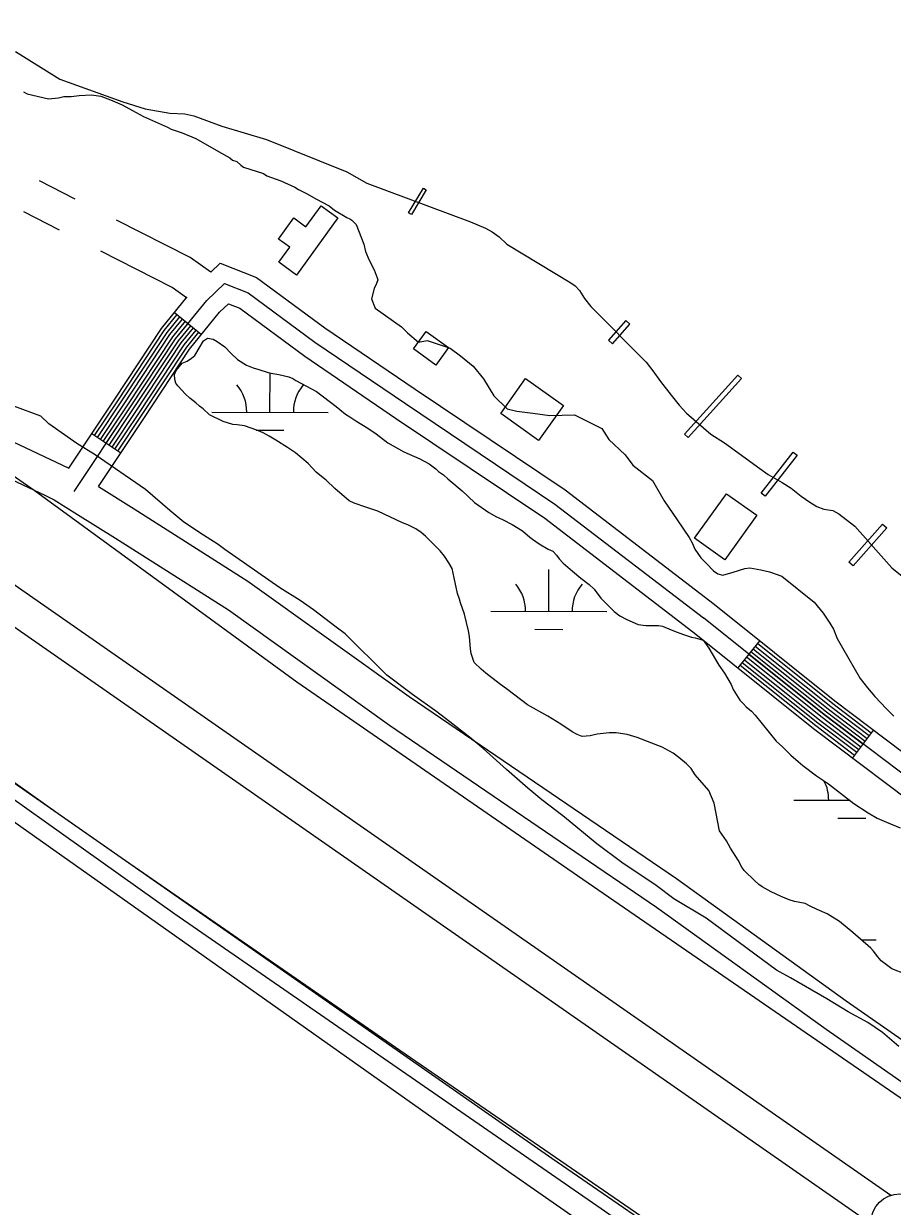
# Model space of a CAD drawing. Extents: x 3161514 to 3199414, y 831166 to 856601.
# Drawn here: x 3179035 to 3179783, y 852937 to 853955 of the extents above; entities that cross this region are included whole.
import ezdxf

# ---------------------------------------------------------------- set-up
doc = ezdxf.new("R2010")
doc.units = 0
for name, color, linetype in [('V-BLDG-OTLN', 7, 'Continuous'), ('V-CHAN-DOCK', 7, 'Continuous'), ('V-LEVE-TOET', 7, 'Continuous'), ('V-ROAD-CNTR', 7, 'Continuous'), ('V-SITE-VEGE', 7, 'Continuous'), ('V-SURV-LINE', 7, 'Continuous'), ('V-TOPO-SHOR', 7, 'Continuous'), ('V-WETL-SWMP', 7, 'Continuous')]:
    doc.layers.add(name, color=color, linetype=linetype)

msp = doc.modelspace()

# ---------------------------------------------------------------- linework, layer by layer
at = {"layer": 'V-BLDG-OTLN'}
for points in [[(3179270.1, 853738.7), (3179254.9, 853749.7), (3179264.2, 853762.6), (3179254.5, 853769.5), (3179267.8, 853787.8), (3179278.2, 853780.3), (3179291.2, 853798.4), (3179305.7, 853787.9)], [(3179400.9, 853676.2), (3179389.9, 853661.2), (3179370.8, 853675.2), (3179381.8, 853690.2)], [(3179467.3, 853649.5), (3179499.9, 853626.3), (3179478.5, 853596.3), (3179445.9, 853619.6)], [(3179638.8, 853493.6), (3179612.7, 853512.2), (3179640.1, 853550.5), (3179666.2, 853531.9)]]:
    msp.add_lwpolyline(points, close=True, dxfattribs=at)
at = {"layer": 'V-CHAN-DOCK'}
for points in [[(3179366.4, 853792.3), (3179379.3, 853813.6), (3179381.8, 853812.1), (3179368.9, 853790.8), (3179366.4, 853792.3)], [(3179542, 853679.5), (3179556.9, 853696.5), (3179553.5, 853699.5), (3179538.5, 853682.6), (3179542, 853679.5)], [(3179604, 853601.7), (3179649.9, 853652.6), (3179653.1, 853649.7), (3179607.2, 853598.8), (3179604, 853601.7)], [(3179670.2, 853550.9), (3179697.7, 853586.3), (3179701, 853583.7), (3179673.4, 853548.3), (3179670.2, 853550.9)], [(3179745.6, 853491.6), (3179774.6, 853524.3), (3179778.2, 853521), (3179749.3, 853488.3), (3179745.6, 853491.6)]]:
    msp.add_lwpolyline(points, dxfattribs=at)
at = {"layer": 'V-LEVE-TOET'}
for points in [[(3177617.3, 854787.3), (3177754.3, 854617.3), (3177867.5, 854470.1), (3178022, 854271.8), (3178143, 854111.5), (3178278.9, 853940.4), (3178442.5, 853738.7), (3178481.8, 853695.4), (3178495, 853683.9), (3178505.5, 853675.6), (3178518.6, 853665.6), (3178545.4, 853644.2), (3178689.7, 853535.5), (3178900.1, 853390), (3179119.1, 853237.4), (3179359, 853071.5), (3179589.3, 852913.2), (3179882, 852704.8), (3180072.9, 852571.9), (3180165.3, 852509.3), (3180172.2, 852505.5)], [(3179994.3, 852911.2), (3179991.5, 852912.6), (3179985.2, 852914.7), (3179978.5, 852916), (3179968.3, 852918.8), (3179961.2, 852920.3), (3179946.6, 852925.5), (3179789.8, 853030.4), (3179512, 853221.5), (3179270.2, 853388.4), (3179044.3, 853553.3), (3178798.6, 853724.5), (3178677.8, 853812.8), (3178652.6, 853835.3), (3178632.4, 853860.7), (3178618.1, 853874.1), (3178506.2, 854013.9), (3178400.5, 854144.7), (3178274.1, 854302.4), (3178199.9, 854396.8), (3178082.4, 854547.5), (3177991.4, 854666.6), (3177903.9, 854775.2), (3177895, 854786.5)]]:
    msp.add_lwpolyline(points, dxfattribs=at)
at = {"layer": 'V-ROAD-CNTR'}
for p, q in [((3179079.5, 853804.1), (3179048.8, 853819.7)), ((3179066.1, 853777.3), (3179035.2, 853793)), ((3179165.1, 853706.5), (3179188.3, 853687.5)), ((3179093.8, 853602.2), (3179118.7, 853585.6)), ((3179668.8, 853424), (3179650, 853400.6)), ((3179766.7, 853347.1), (3179748.7, 853323.1))]:
    msp.add_line(p, q, dxfattribs=at)
for points in [[(3177592.2, 854789.9), (3177971.4, 854316.2), (3178263.7, 853942.1), (3178396, 853775.7), (3178430.3, 853732.9), (3178457, 853704.8), (3178482.7, 853679.1), (3178527.4, 853641.6), (3178608, 853580.7), (3178927.2, 853358), (3179165.4, 853188.9), (3179528.5, 852937.7), (3180018.6, 852597.4), (3180287.5, 852417.1), (3180694.2, 852166.9), (3181125.4, 851896.4)], [(3178388, 854537), (3178384, 854517.5), (3178370.2, 854500.6), (3178350.5, 854485.7), (3178313.2, 854462.6), (3178293.8, 854449.5), (3178262.6, 854429), (3178251.7, 854412.9), (3178240.7, 854396.4), (3178235.1, 854370.2), (3178250.3, 854343), (3178356, 854196.8), (3178522.5, 853974.3), (3178600.5, 853875.6), (3178636.8, 853831.4), (3178703.1, 853787.4), (3178877, 853659), (3179000.1, 853574.3), (3179053.4, 853549.1)], [(3178417.4, 854530.9), (3178411.8, 854504.2), (3178391.1, 854478.9), (3178367.5, 854460.9), (3178329.5, 854437.4), (3178310.5, 854424.5), (3178284, 854407.2), (3178276.5, 854396.2), (3178268.8, 854384.6), (3178266.8, 854375), (3178275.6, 854359.2), (3178380.2, 854214.6), (3178546.2, 853992.6), (3178623.9, 853894.5), (3178657.1, 853853.9), (3178720.3, 853812), (3178894.4, 853683.4), (3179015.1, 853600.3), (3179074, 853572.6)], [(3179196.3, 853741.2), (3179178.4, 853753.8), (3179115.1, 853786)], [(3179175.4, 853719.2), (3179162.9, 853728), (3179101.7, 853759.2)], [(3179196.4, 853741.1), (3179204.4, 853748.9), (3179235.7, 853736.5), (3179294.5, 853693.3), (3179372.2, 853640.5), (3179501.3, 853553.8), (3179629.5, 853455.5)], [(3179078.5, 853552.3), (3179126.1, 853623.6), (3179165.9, 853683.8), (3179192.8, 853716.7), (3179207.9, 853731.4), (3179228.4, 853723.3), (3179285.8, 853681), (3179363.8, 853628.1), (3179492.5, 853541.6), (3179620.4, 853443.6)], [(3179074, 853572.6), (3179113.6, 853631.9), (3179153.8, 853692.7), (3179175.9, 853719.8)], [(3179096.2, 853600.5), (3179116.1, 853630.3), (3179156.2, 853691), (3179167.4, 853704.6)], [(3179099.5, 853556.8), (3179138.6, 853615.3), (3179178, 853674.9), (3179203.8, 853706.6), (3179211.4, 853713.9), (3179221.1, 853710.1), (3179277.2, 853668.8), (3179355.4, 853615.6), (3179483.8, 853529.4), (3179611.2, 853431.7)], [(3179098.7, 853598.9), (3179118.6, 853628.6), (3179158.6, 853689.2), (3179169.7, 853702.7)], [(3179101.2, 853597.2), (3179121.1, 853627), (3179161.1, 853687.4), (3179172, 853700.8)], [(3179103.7, 853595.5), (3179123.6, 853625.3), (3179163.5, 853685.6), (3179174.4, 853698.9)], [(3179106.2, 853593.9), (3179126.1, 853623.6), (3179165.9, 853683.8), (3179176.7, 853697)], [(3179108.7, 853592.2), (3179128.6, 853622), (3179168.3, 853682.1), (3179179, 853695.1)], [(3179111.2, 853590.5), (3179131.1, 853620.3), (3179170.7, 853680.3), (3179181.3, 853693.2)], [(3179113.7, 853588.9), (3179133.6, 853618.6), (3179173.2, 853678.5), (3179183.7, 853691.3)], [(3179116.2, 853587.2), (3179136.1, 853617), (3179175.6, 853676.7), (3179186, 853689.4)], [(3179099.5, 853556.8), (3179130.2, 853537.6), (3179228.2, 853475.3), (3179367.1, 853375.8), (3179597.3, 853219.2), (3179743.3, 853114), (3179875.6, 853022), (3179949.5, 852964.5), (3179973.5, 852939.4), (3179981.2, 852932.2)], [(3179053.4, 853549.1), (3179061.4, 853545.3), (3179081.6, 853532.6)], [(3179081.6, 853532.6), (3179114.2, 853512.2), (3179211.4, 853450.4), (3179350, 853351.2), (3179580.1, 853194.6), (3179726, 853089.5), (3179857.8, 852997.8), (3179929.3, 852942.2), (3179952.4, 852918.1), (3179975.9, 852896)], [(3179629.7, 853455.3), (3179733.5, 853372.2), (3179836.6, 853294.3), (3179921.7, 853230.9), (3180043.6, 853137), (3180131, 853073.8), (3180175.7, 853039.4), (3180203.4, 853017.4), (3180207.4, 852983.4), (3180183, 852948.9), (3180144.9, 852938.2), (3180092.8, 852927.8), (3180042.9, 852921.3), (3180012.7, 852916.3), (3180006.7, 852912.3), (3180004.2, 852906.2), (3180014.1, 852885.1), (3180051.3, 852828.5), (3180095.9, 852760.5), (3180118.6, 852716.8)], [(3180176, 852491.9), (3180186.6, 852512.7), (3180184.2, 852531.7), (3180175.7, 852560.2), (3180158.3, 852601.3), (3180137.2, 852648.2), (3180083, 852752.9), (3180038.8, 852820.3), (3180001, 852877.7), (3179986.6, 852908.4), (3180004.7, 852930.2), (3180040.8, 852936.1), (3180090.3, 852942.6), (3180141.4, 852952.8), (3180173.8, 852961.9), (3180191.9, 852987.3), (3180189.3, 853009.4), (3180166.4, 853027.6), (3180122, 853061.8), (3180034.6, 853124.9), (3179912.7, 853218.9), (3179827.6, 853282.3), (3179724.3, 853360.3), (3179620.4, 853443.6)], [(3179611, 853431.9), (3179715.1, 853348.5), (3179818.6, 853270.3), (3179903.6, 853207), (3180025.7, 853112.9), (3180113, 853049.8), (3180157.2, 853015.8), (3180175.1, 853001.5), (3180176.3, 852991.3), (3180164.7, 852974.9), (3180137.9, 852967.4), (3180087.9, 852957.4), (3180038.6, 852951), (3179996.7, 852944.1), (3179981.2, 852932.2)], [(3179665, 853419.3), (3179729.9, 853367.4), (3179763.1, 853342.3)], [(3179666.9, 853421.7), (3179731.7, 853369.8), (3179764.9, 853344.7)], [(3179657.5, 853410), (3179722.5, 853358), (3179755.9, 853332.7)], [(3179659.4, 853412.3), (3179724.3, 853360.3), (3179757.7, 853335.1)], [(3179661.3, 853414.7), (3179726.2, 853362.7), (3179759.5, 853337.5)], [(3179663.2, 853417), (3179728, 853365.1), (3179761.3, 853339.9)], [(3179651.9, 853402.9), (3179717, 853350.9), (3179750.5, 853325.5)], [(3179653.8, 853405.3), (3179718.8, 853353.2), (3179752.3, 853327.9)], [(3179655.7, 853407.6), (3179720.6, 853355.6), (3179754.1, 853330.3)]]:
    msp.add_lwpolyline(points, dxfattribs=at)
at = {"layer": 'V-SITE-VEGE'}
for p, q in [((3179035.1, 853896.5), (3179038.2, 853894.6)), ((3179038.2, 853894.6), (3179056.4, 853890.4)), ((3179056.4, 853890.4), (3179065.2, 853891.1)), ((3179065.2, 853891.1), (3179069.6, 853892.4)), ((3179069.6, 853892.4), (3179075.9, 853892.4)), ((3179075.9, 853892.4), (3179082.8, 853893.1)), ((3179082.8, 853893.1), (3179093.4, 853893.8)), ((3179093.4, 853893.8), (3179101.6, 853892.6)), ((3179101.6, 853892.6), (3179109.8, 853889.6)), ((3179109.8, 853889.6), (3179119.9, 853885.2)), ((3179119.9, 853885.2), (3179128.7, 853880.3)), ((3179128.7, 853880.3), (3179138.2, 853875.3)), ((3179138.2, 853875.3), (3179158.9, 853866.1)), ((3179158.9, 853866.1), (3179162.1, 853864.2)), ((3179162.1, 853864.2), (3179171.5, 853861.2)), ((3179171.5, 853861.2), (3179183.5, 853856.3)), ((3179183.5, 853856.3), (3179203, 853845.1)), ((3179203, 853845.1), (3179212.5, 853839.5)), ((3179212.5, 853839.5), (3179215, 853837.7)), ((3179215, 853837.7), (3179218.8, 853836.5)), ((3179218.8, 853836.5), (3179222, 853833.3)), ((3179222, 853833.3), (3179224.5, 853831.5)), ((3179224.5, 853831.5), (3179241.5, 853826)), ((3179241.5, 853826), (3179244.6, 853824.1)), ((3179244.6, 853824.1), (3179256.6, 853819.8)), ((3179256.6, 853819.8), (3179268.6, 853814.3)), ((3179268.6, 853814.3), (3179271.7, 853812.4)), ((3179271.7, 853812.4), (3179279.3, 853808.7)), ((3179279.3, 853808.7), (3179286.8, 853804.4)), ((3179286.8, 853804.4), (3179298.2, 853798.2)), ((3179298.2, 853798.2), (3179302.6, 853794.5)), ((3179302.6, 853794.5), (3179313.3, 853788.3)), ((3179313.3, 853788.3), (3179315.8, 853787)), ((3179315.8, 853787), (3179317.7, 853785.8)), ((3179317.7, 853785.8), (3179321.5, 853782.1)), ((3179321.5, 853782.1), (3179328, 853765.2)), ((3179328, 853765.2), (3179329.3, 853758.9)), ((3179329.3, 853758.9), (3179332.5, 853751.4)), ((3179332.5, 853751.4), (3179336.9, 853743.3)), ((3179336.9, 853743.3), (3179339.5, 853736.4)), ((3179339.5, 853736.4), (3179340.1, 853734.5)), ((3179337, 853727), (3179334.6, 853718.2)), ((3179338.9, 853731.4), (3179337, 853727)), ((3179340.1, 853734.5), (3179338.9, 853731.4)), ((3179334.6, 853718.2), (3179337.7, 853710.3)), ((3179337.7, 853710.3), (3179360.5, 853694.1)), ((3179360.5, 853694.1), (3179365.6, 853689)), ((3179365.6, 853689), (3179375.1, 853680.9)), ((3179375.1, 853680.9), (3179382.5, 853682.4)), ((3179382.5, 853682.4), (3179402.3, 853675.8)), ((3179402.3, 853675.8), (3179411.1, 853669.2)), ((3179411.1, 853669.2), (3179422.1, 853660.3)), ((3179422.1, 853660.3), (3179431, 853649.3)), ((3179431, 853649.3), (3179439.8, 853634.6)), ((3179439.8, 853634.6), (3179451.5, 853623.6)), ((3179049.9, 853617.3), (3179026.6, 853625.9)), ((3179451.5, 853623.6), (3179459.6, 853621.4)), ((3179056.8, 853610.5), (3179049.9, 853617.3)), ((3179459.6, 853621.4), (3179473.5, 853619.9)), ((3179473.5, 853619.9), (3179488.2, 853617.7)), ((3179488.2, 853617.7), (3179509.5, 853618.5)), ((3179509.5, 853618.5), (3179533, 853606.7)), ((3179080.8, 853593.7), (3179056.8, 853610.5)), ((3179533, 853606.7), (3179538.9, 853597.2)), ((3179096.6, 853583.8), (3179080.8, 853593.7)), ((3179538.9, 853597.2), (3179552.9, 853583.9)), ((3179140.1, 853554), (3179096.6, 853583.8)), ((3179552.9, 853583.9), (3179559.5, 853575.1)), ((3179559.5, 853575.1), (3179576.4, 853561.9)), ((3179576.4, 853561.9), (3179586.6, 853544.3)), ((3179161, 853536), (3179140.1, 853554)), ((3179586.6, 853544.3), (3179597.7, 853528.1)), ((3179173, 853526.1), (3179161, 853536)), ((3179190, 853514.9), (3179173, 853526.1)), ((3179597.7, 853528.1), (3179608, 853512.7)), ((3179202.6, 853506.9), (3179190, 853514.9)), ((3179608, 853512.7), (3179610.6, 853508.3)), ((3179208.3, 853502.5), (3179202.6, 853506.9)), ((3179255.7, 853469.6), (3179208.3, 853502.5)), ((3179610.6, 853508.3), (3179613.1, 853502.7)), ((3179613.1, 853502.7), (3179618.2, 853495.2)), ((3179618.2, 853495.2), (3179622.6, 853490.8)), ((3179622.6, 853490.8), (3179629, 853484)), ((3179629, 853484), (3179632.7, 853481.5)), ((3179632.7, 853481.5), (3179637.2, 853480.3)), ((3179637.2, 853480.3), (3179645.9, 853482.8)), ((3179645.9, 853482.8), (3179655.9, 853486.1)), ((3179655.9, 853486.1), (3179660.3, 853486.7)), ((3179660.3, 853486.7), (3179669.7, 853484.9)), ((3179669.7, 853484.9), (3179677.3, 853483.1)), ((3179677.3, 853483.1), (3179688, 853479.4)), ((3179688, 853479.4), (3179715.8, 853457)), ((3179273.3, 853458.5), (3179255.7, 853469.6)), ((3179284.7, 853450.4), (3179273.3, 853458.5)), ((3179304.3, 853435.5), (3179284.7, 853450.4)), ((3179715.8, 853457), (3179723.4, 853447.7)), ((3179723.4, 853447.7), (3179729.1, 853439)), ((3179311.8, 853429.9), (3179304.3, 853435.5)), ((3179347.9, 853394.4), (3179311.8, 853429.9)), ((3179729.1, 853439), (3179732.3, 853434)), ((3179732.3, 853434), (3179735.5, 853425.8)), ((3179735.5, 853425.8), (3179740, 853417.7)), ((3179740, 853417.7), (3179755.2, 853391.5)), ((3179370, 853377.7), (3179347.9, 853394.4)), ((3179755.2, 853391.5), (3179761.6, 853383.4)), ((3179761.6, 853383.4), (3179767.9, 853375.9)), ((3179390.8, 853362.8), (3179370, 853377.7)), ((3179767.9, 853375.9), (3179778, 853365.3)), ((3179404.7, 853352.2), (3179390.8, 853362.8)), ((3179778, 853365.3), (3179784.4, 853359.1)), ((3179420.5, 853339.8), (3179404.7, 853352.2)), ((3179430.6, 853331.1), (3179420.5, 853339.8)), ((3179450.9, 853313.1), (3179430.6, 853331.1)), ((3179469.2, 853296.9), (3179450.9, 853313.1)), ((3179481.2, 853286.9), (3179469.2, 853296.9)), ((3179494.5, 853277), (3179481.2, 853286.9)), ((3179500.8, 853272), (3179494.5, 853277)), ((3179528.6, 853249.1), (3179500.8, 853272)), ((3179550, 853232.9), (3179528.6, 853249.1)), ((3179579.7, 853213.1), (3179550, 853232.9)), ((3179594.9, 853201.9), (3179579.7, 853213.1)), ((3179622.6, 853185.2), (3179594.9, 853201.9)), ((3179671.2, 853149.2), (3179622.6, 853185.2)), ((3179683.2, 853140.5), (3179671.2, 853149.2)), ((3179695.2, 853133.7), (3179683.2, 853140.5)), ((3179726.7, 853115.7), (3179695.2, 853133.7)), ((3179745, 853104.6), (3179726.7, 853115.7)), ((3179762, 853095.3), (3179745, 853104.6)), ((3179774.6, 853086.6), (3179762, 853095.3)), ((3179788.6, 853074.8), (3179774.6, 853086.6))]:
    msp.add_line(p, q, dxfattribs=at)
at = {"layer": 'V-SURV-LINE'}
for points in [[(3178685.2, 853710.2), (3179781.6, 852946.6)], [(3179764.5, 852922), (3178668.1, 853685.6)]]:
    msp.add_lwpolyline(points, dxfattribs=at)
msp.add_circle((3179789.5, 852922.9), 25, dxfattribs=at)
at = {"layer": 'V-TOPO-SHOR'}
for points in [[(3180169.2, 852518), (3180089.6, 852564.5), (3179753.2, 852796.9), (3179489.8, 852978.3), (3179064.9, 853274.9), (3178644.3, 853573.7), (3178553.6, 853637.9), (3178480.6, 853702.1), (3178434.1, 853746.3), (3178385.4, 853803.9), (3178142, 854113.7), (3178024.7, 854264.2), (3177779, 854576.3), (3177635.1, 854755.5), (3177608.6, 854786.5)], [(3179028.2, 853931.1), (3179066.3, 853907.3), (3179120.4, 853887.8), (3179139.6, 853881.7), (3179160.9, 853878), (3179174, 853877.4), (3179181.7, 853875.6), (3179205.8, 853866.9), (3179244.1, 853855.5), (3179313.5, 853827.4), (3179330.7, 853817.7), (3179419.8, 853784.5), (3179432.8, 853779), (3179438.5, 853775.8), (3179444.4, 853771.6), (3179451.2, 853765.2), (3179506.2, 853732), (3179510, 853729.4), (3179513.6, 853725.5), (3179518, 853718.4), (3179523.5, 853711.6), (3179571, 853663.7)], [(3179571, 853663.7), (3179576.8, 853656.2), (3179583.4, 853647), (3179592.5, 853635.4), (3179599.4, 853626.8), (3179605.9, 853619.9), (3179626.6, 853601.7), (3179638.6, 853594.2), (3179668.8, 853572.1), (3179676.1, 853567), (3179688.1, 853560.2), (3179696, 853555.2), (3179704.5, 853548.4), (3179711.9, 853543.3), (3179718, 853539.5), (3179724.1, 853537.1), (3179731.7, 853535.9), (3179737, 853533.1), (3179750.6, 853522.5), (3179782.7, 853486.8), (3179791.4, 853479.6)], [(3178697.5, 853498.4), (3178945.3, 853325.8), (3179452.2, 852967.3), (3179757.6, 852754.8), (3180091.8, 852515.8), (3180105.1, 852491.4), (3180096.2, 852475.9), (3180078.5, 852460.5), (3179547.3, 852205.9), (3179328.2, 852104.1), (3178983.4, 851938.3)]]:
    msp.add_lwpolyline(points, dxfattribs=at)
at = {"layer": 'V-WETL-SWMP'}
for p, q in [((3179247.2, 853620.7), (3179247.3, 853654.5)), ((3179197.2, 853620.8), (3179297.2, 853620.5)), ((3179235.4, 853605.3), (3179259.2, 853605.2)), ((3179487.2, 853449.2), (3179487.3, 853485.2)), ((3179437.2, 853449.3), (3179537.2, 853449.1)), ((3179475.2, 853433.8), (3179499.2, 853433.7)), ((3179698.2, 853286.8), (3179746.3, 853286.6)), ((3179736.2, 853271.2), (3179760.2, 853271.1)), ((3179756.3, 853166.5), (3179769, 853166.5))]:
    msp.add_line(p, q, dxfattribs=at)
for points in [[(3179650.4, 853235), (3179643.6, 853245.4), (3179640.1, 853251.6), (3179634.1, 853260.3), (3179629.7, 853284.2), (3179625.1, 853294.9), (3179613.2, 853308.6), (3179609.7, 853314), (3179605.8, 853317.9), (3179599.2, 853323.5), (3179594.4, 853327.1), (3179584.8, 853332.4), (3179563.3, 853340.7), (3179554.8, 853343.1), (3179545.2, 853344.7), (3179539.3, 853344.7), (3179528.8, 853343.5), (3179522.9, 853342), (3179515.9, 853341.4), (3179511.6, 853343.1), (3179507.4, 853345.6), (3179497.5, 853352.2), (3179486.4, 853358.9), (3179468.8, 853368.7), (3179452.1, 853381.8), (3179444.4, 853387.1), (3179433.1, 853396), (3179429.1, 853399.4), (3179423.1, 853405.2), (3179420.5, 853412.8), (3179419.7, 853417), (3179419, 853427.5), (3179418.1, 853432.5), (3179414.6, 853446.9), (3179411.2, 853456.5), (3179410.3, 853459.6), (3179408.6, 853464.6), (3179405.9, 853478.1), (3179403.9, 853486), (3179401.3, 853491.1), (3179397.3, 853496.7), (3179393.6, 853501.2), (3179381.1, 853513.8), (3179377.4, 853517.1), (3179372.9, 853520.2), (3179365.8, 853523.8), (3179361.2, 853525.4), (3179340, 853535.4), (3179329.8, 853539), (3179319.7, 853542.3), (3179315.4, 853544.2), (3179302.9, 853555.1), (3179295.5, 853562.1), (3179290.1, 853566.3), (3179287, 853569.1), (3179280.2, 853576.4), (3179269.1, 853585.6), (3179262.3, 853590.3), (3179252.1, 853596.7), (3179246.4, 853600.1), (3179241.3, 853602.9), (3179235.9, 853605.1), (3179225.2, 853608.9), (3179219, 853609.7), (3179215.3, 853610), (3179206.8, 853612.5), (3179195.2, 853618.3), (3179189.8, 853623.6), (3179186.4, 853625.8), (3179183.3, 853628.6), (3179178.2, 853632.8), (3179174.5, 853636.2), (3179167.9, 853643.2), (3179166.2, 853645.7), (3179165.4, 853648.8), (3179165, 853653), (3179166.4, 853656.4), (3179168.9, 853659.8), (3179171.7, 853662.9), (3179176, 853664.7), (3179179.6, 853667.2), (3179182.4, 853669.5), (3179189.9, 853682), (3179193.3, 853684.5), (3179198.4, 853683.5), (3179201.8, 853681.5), (3179208.3, 853676.8), (3179213.4, 853671.5), (3179219.1, 853666.1), (3179227, 853661.1), (3179232.7, 853658.9), (3179237.5, 853657.3), (3179245.7, 853654.8), (3179249.6, 853654), (3179254.7, 853653.2), (3179263.5, 853651), (3179266.9, 853649.6), (3179269.4, 853647.9), (3179287.3, 853638.5), (3179304.3, 853625.4), (3179307.2, 853622.9)], [(3179307.2, 853622.9), (3179312.3, 853619), (3179315.9, 853616.7), (3179321.1, 853613.1), (3179331.3, 853607), (3179338.6, 853602), (3179348.8, 853594.4), (3179362.4, 853586.4), (3179376.3, 853580.6), (3179384.2, 853576.1), (3179389.9, 853571.9), (3179392.2, 853569.7), (3179396.7, 853566.6), (3179400.4, 853563.3), (3179405.5, 853559.1), (3179409.2, 853555.7), (3179412.6, 853552.9), (3179423.4, 853542.9), (3179435.6, 853534.2), (3179442.1, 853530.6), (3179447.5, 853528.4), (3179455.7, 853523.9), (3179464.5, 853518.4), (3179470.8, 853513.1), (3179473.3, 853511.4), (3179479, 853507.2), (3179486.6, 853502.8), (3179490.6, 853501.1), (3179494, 853497.5), (3179496.3, 853494.4), (3179499.7, 853490.7), (3179507.7, 853483.8), (3179514.8, 853477.9), (3179522.1, 853472.3), (3179526.4, 853468.4), (3179532.1, 853460.5), (3179543.5, 853449.1), (3179548.3, 853445.4), (3179554.5, 853442.1), (3179564.2, 853438), (3179570.9, 853436.9), (3179581.7, 853437), (3179585.1, 853436.4), (3179592.7, 853433.4), (3179597.8, 853431.2), (3179603.2, 853429.3), (3179610.2, 853427.1), (3179613.3, 853426.5), (3179617.3, 853425.4), (3179620.1, 853424.3), (3179625, 853417.6), (3179633.5, 853403), (3179638.4, 853396), (3179644.1, 853386.2), (3179646.1, 853381.9), (3179651.8, 853372.7), (3179654.7, 853369.9), (3179657.2, 853367.1), (3179661.8, 853363.2), (3179664.9, 853359.8), (3179682.9, 853337.4), (3179688.3, 853332.6), (3179695.7, 853325.4), (3179701.9, 853320.1), (3179705.9, 853316.4), (3179717.8, 853307.5), (3179728, 853300.8), (3179733.1, 853296.6), (3179738.5, 853292.7), (3179749.9, 853283.8), (3179762.3, 853275.7), (3179770, 853271.3), (3179777.9, 853267.7), (3179789.8, 853263)], [(3179766.7, 853156.7), (3179764.4, 853159.3), (3179749.1, 853172.9), (3179737.4, 853182.2), (3179726.9, 853188.8), (3179718.2, 853192.7), (3179711.7, 853195.8), (3179708, 853197.7), (3179698.9, 853199.6), (3179694.1, 853201), (3179687.3, 853203.8), (3179678.6, 853207.9), (3179670.9, 853212.1), (3179668.1, 853214), (3179664.7, 853217.4), (3179655.3, 853226.1), (3179653.3, 853229.1), (3179650.4, 853235)], [(3179794.2, 853136.9), (3179782.6, 853141.4), (3179773.5, 853148.3), (3179770.4, 853151.7), (3179766.7, 853156.7)]]:
    msp.add_lwpolyline(points, dxfattribs=at)
for centre, start, end in [((3179192, 853621.3), 359.0699, 40.6135), ((3179302.5, 853621), 139.0699, 180.6135), ((3179432, 853449.8), 359.0699, 40.6135), ((3179542.5, 853449.5), 139.0699, 180.6135), ((3179693, 853287.2), 359.0699, 26.8897)]:
    msp.add_arc(centre, 35.2, start, end, dxfattribs=at)

doc.saveas('drawing.dxf')
